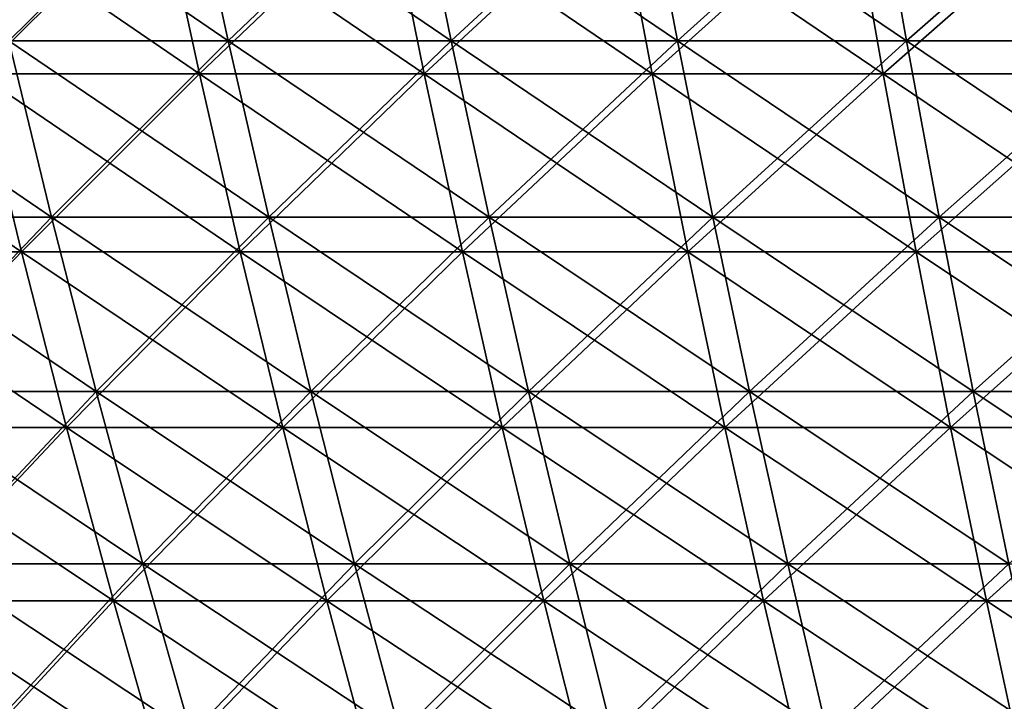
# Model space of a CAD drawing. Header units: millimetres. Extents: x -250 to 250, y -45 to 4150.
# Tile 464 of 656: x -105 to -77, y 4021 to 4040. Entities that reach past the tile are written whole.
import ezdxf

# ---------------------------------------------------------------- set-up
doc = ezdxf.new("R2010")
doc.units = ezdxf.units.MM
doc.header["$LTSCALE"] = 81.481481
for name, color, linetype in [('19', 7, 'CONTINUOUS'), ('20', 7, 'CONTINUOUS'), ('21', 7, 'CONTINUOUS'), ('22', 7, 'CONTINUOUS')]:
    doc.layers.add(name, color=color, linetype=linetype)

msp = doc.modelspace()

# ---------------------------------------------------------------- linework, layer by layer
at = {"layer": '19', "color": 7, "linetype": 'CONTINUOUS'}
for points in [[(-100.736, 4043.111, -202.304), (-105.775, 4038.145, -196.977), (-106.918, 4043.111, -199.106), (-100.736, 4043.111, -202.304)], [(-99.659, 4038.145, -200.141), (-105.775, 4038.145, -196.977), (-100.736, 4043.111, -202.304), (-99.659, 4038.145, -200.141)], [(-94.458, 4043.111, -205.31), (-99.659, 4038.145, -200.141), (-100.736, 4043.111, -202.304), (-94.458, 4043.111, -205.31)], [(-93.448, 4038.145, -203.115), (-99.659, 4038.145, -200.141), (-94.458, 4043.111, -205.31), (-93.448, 4038.145, -203.115)], [(-88.09, 4043.111, -208.122), (-93.448, 4038.145, -203.115), (-94.458, 4043.111, -205.31), (-88.09, 4043.111, -208.122)], [(-87.149, 4038.145, -205.897), (-93.448, 4038.145, -203.115), (-88.09, 4043.111, -208.122), (-87.149, 4038.145, -205.897)], [(-81.64, 4043.111, -210.736), (-87.149, 4038.145, -205.897), (-88.09, 4043.111, -208.122), (-81.64, 4043.111, -210.736)], [(-80.767, 4038.145, -208.483), (-87.149, 4038.145, -205.897), (-81.64, 4043.111, -210.736), (-80.767, 4038.145, -208.483)], [(-75.111, 4043.111, -213.15), (-80.767, 4038.145, -208.483), (-81.64, 4043.111, -210.736), (-75.111, 4043.111, -213.15)], [(-74.308, 4038.145, -210.871), (-80.767, 4038.145, -208.483), (-75.111, 4043.111, -213.15), (-74.308, 4038.145, -210.871)], [(-104.58, 4033.233, -194.753), (-110.528, 4033.233, -191.44), (-105.775, 4038.145, -196.977), (-104.58, 4033.233, -194.753)], [(-99.659, 4038.145, -200.141), (-104.58, 4033.233, -194.753), (-105.775, 4038.145, -196.977), (-99.659, 4038.145, -200.141)], [(-98.533, 4033.233, -197.881), (-104.58, 4033.233, -194.753), (-99.659, 4038.145, -200.141), (-98.533, 4033.233, -197.881)], [(-93.448, 4038.145, -203.115), (-98.533, 4033.233, -197.881), (-99.659, 4038.145, -200.141), (-93.448, 4038.145, -203.115)], [(-92.392, 4033.233, -200.821), (-98.533, 4033.233, -197.881), (-93.448, 4038.145, -203.115), (-92.392, 4033.233, -200.821)], [(-87.149, 4038.145, -205.897), (-92.392, 4033.233, -200.821), (-93.448, 4038.145, -203.115), (-87.149, 4038.145, -205.897)], [(-86.164, 4033.233, -203.571), (-92.392, 4033.233, -200.821), (-87.149, 4038.145, -205.897), (-86.164, 4033.233, -203.571)], [(-80.767, 4038.145, -208.483), (-86.164, 4033.233, -203.571), (-87.149, 4038.145, -205.897), (-80.767, 4038.145, -208.483)], [(-79.854, 4033.233, -206.128), (-86.164, 4033.233, -203.571), (-80.767, 4038.145, -208.483), (-79.854, 4033.233, -206.128)], [(-74.308, 4038.145, -210.871), (-79.854, 4033.233, -206.128), (-80.767, 4038.145, -208.483), (-74.308, 4038.145, -210.871)], [(-73.469, 4033.233, -208.49), (-79.854, 4033.233, -206.128), (-74.308, 4038.145, -210.871), (-73.469, 4033.233, -208.49)], [(-104.58, 4033.233, -194.753), (-109.211, 4028.379, -189.159), (-110.528, 4033.233, -191.44), (-104.58, 4033.233, -194.753)], [(-103.334, 4028.379, -192.433), (-109.211, 4028.379, -189.159), (-104.58, 4033.233, -194.753), (-103.334, 4028.379, -192.433)], [(-98.533, 4033.233, -197.881), (-103.334, 4028.379, -192.433), (-104.58, 4033.233, -194.753), (-98.533, 4033.233, -197.881)], [(-97.359, 4028.379, -195.524), (-103.334, 4028.379, -192.433), (-98.533, 4033.233, -197.881), (-97.359, 4028.379, -195.524)], [(-92.392, 4033.233, -200.821), (-97.359, 4028.379, -195.524), (-98.533, 4033.233, -197.881), (-92.392, 4033.233, -200.821)], [(-91.292, 4028.379, -198.429), (-97.359, 4028.379, -195.524), (-92.392, 4033.233, -200.821), (-91.292, 4028.379, -198.429)], [(-86.164, 4033.233, -203.571), (-91.292, 4028.379, -198.429), (-92.392, 4033.233, -200.821), (-86.164, 4033.233, -203.571)], [(-85.138, 4028.379, -201.146), (-91.292, 4028.379, -198.429), (-86.164, 4033.233, -203.571), (-85.138, 4028.379, -201.146)], [(-79.854, 4033.233, -206.128), (-85.138, 4028.379, -201.146), (-86.164, 4033.233, -203.571), (-79.854, 4033.233, -206.128)], [(-78.903, 4028.379, -203.673), (-85.138, 4028.379, -201.146), (-79.854, 4033.233, -206.128), (-78.903, 4028.379, -203.673)], [(-73.469, 4033.233, -208.49), (-78.903, 4028.379, -203.673), (-79.854, 4033.233, -206.128), (-73.469, 4033.233, -208.49)], [(-72.594, 4028.379, -206.006), (-78.903, 4028.379, -203.673), (-73.469, 4033.233, -208.49), (-72.594, 4028.379, -206.006)], [(-103.334, 4028.379, -192.433), (-107.841, 4023.584, -186.787), (-109.211, 4028.379, -189.159), (-103.334, 4028.379, -192.433)], [(-102.038, 4023.584, -190.019), (-107.841, 4023.584, -186.787), (-103.334, 4028.379, -192.433), (-102.038, 4023.584, -190.019)], [(-97.359, 4028.379, -195.524), (-102.038, 4023.584, -190.019), (-103.334, 4028.379, -192.433), (-97.359, 4028.379, -195.524)], [(-96.138, 4023.584, -193.071), (-102.038, 4023.584, -190.019), (-97.359, 4028.379, -195.524), (-96.138, 4023.584, -193.071)], [(-91.292, 4028.379, -198.429), (-96.138, 4023.584, -193.071), (-97.359, 4028.379, -195.524), (-91.292, 4028.379, -198.429)], [(-90.147, 4023.584, -195.94), (-96.138, 4023.584, -193.071), (-91.292, 4028.379, -198.429), (-90.147, 4023.584, -195.94)], [(-85.138, 4028.379, -201.146), (-90.147, 4023.584, -195.94), (-91.292, 4028.379, -198.429), (-85.138, 4028.379, -201.146)], [(-84.07, 4023.584, -198.623), (-90.147, 4023.584, -195.94), (-85.138, 4028.379, -201.146), (-84.07, 4023.584, -198.623)], [(-78.903, 4028.379, -203.673), (-84.07, 4023.584, -198.623), (-85.138, 4028.379, -201.146), (-78.903, 4028.379, -203.673)], [(-77.914, 4023.584, -201.118), (-84.07, 4023.584, -198.623), (-78.903, 4028.379, -203.673), (-77.914, 4023.584, -201.118)], [(-72.594, 4028.379, -206.006), (-77.914, 4023.584, -201.118), (-78.903, 4028.379, -203.673), (-72.594, 4028.379, -206.006)], [(-71.683, 4023.584, -203.422), (-77.914, 4023.584, -201.118), (-72.594, 4028.379, -206.006), (-71.683, 4023.584, -203.422)], [(-102.038, 4023.584, -190.019), (-106.419, 4018.851, -184.323), (-107.841, 4023.584, -186.787), (-102.038, 4023.584, -190.019)], [(-100.692, 4018.851, -187.513), (-106.419, 4018.851, -184.323), (-102.038, 4023.584, -190.019), (-100.692, 4018.851, -187.513)], [(-96.138, 4023.584, -193.071), (-100.692, 4018.851, -187.513), (-102.038, 4023.584, -190.019), (-96.138, 4023.584, -193.071)], [(-94.87, 4018.851, -190.524), (-100.692, 4018.851, -187.513), (-96.138, 4023.584, -193.071), (-94.87, 4018.851, -190.524)], [(-90.147, 4023.584, -195.94), (-94.87, 4018.851, -190.524), (-96.138, 4023.584, -193.071), (-90.147, 4023.584, -195.94)], [(-88.958, 4018.851, -193.356), (-94.87, 4018.851, -190.524), (-90.147, 4023.584, -195.94), (-88.958, 4018.851, -193.356)], [(-84.07, 4023.584, -198.623), (-88.958, 4018.851, -193.356), (-90.147, 4023.584, -195.94), (-84.07, 4023.584, -198.623)], [(-82.961, 4018.851, -196.003), (-88.958, 4018.851, -193.356), (-84.07, 4023.584, -198.623), (-82.961, 4018.851, -196.003)], [(-77.914, 4023.584, -201.118), (-82.961, 4018.851, -196.003), (-84.07, 4023.584, -198.623), (-77.914, 4023.584, -201.118)], [(-76.886, 4018.851, -198.465), (-82.961, 4018.851, -196.003), (-77.914, 4023.584, -201.118), (-76.886, 4018.851, -198.465)], [(-71.683, 4023.584, -203.422), (-76.886, 4018.851, -198.465), (-77.914, 4023.584, -201.118), (-71.683, 4023.584, -203.422)]]:
    msp.add_3dface(points, dxfattribs=at)
at = {"layer": '20', "color": 7, "linetype": 'CONTINUOUS'}
for points in [[(-105.775, 4038.145, 196.977), (-99.659, 4038.145, 200.141), (-106.918, 4043.111, 199.106), (-105.775, 4038.145, 196.977)], [(-106.918, 4043.111, 199.106), (-99.659, 4038.145, 200.141), (-100.736, 4043.111, 202.304), (-106.918, 4043.111, 199.106)], [(-99.659, 4038.145, 200.141), (-93.448, 4038.145, 203.115), (-100.736, 4043.111, 202.304), (-99.659, 4038.145, 200.141)], [(-100.736, 4043.111, 202.304), (-93.448, 4038.145, 203.115), (-94.458, 4043.111, 205.31), (-100.736, 4043.111, 202.304)], [(-93.448, 4038.145, 203.115), (-87.149, 4038.145, 205.897), (-94.458, 4043.111, 205.31), (-93.448, 4038.145, 203.115)], [(-94.458, 4043.111, 205.31), (-87.149, 4038.145, 205.897), (-88.09, 4043.111, 208.122), (-94.458, 4043.111, 205.31)], [(-87.149, 4038.145, 205.897), (-80.767, 4038.145, 208.483), (-88.09, 4043.111, 208.122), (-87.149, 4038.145, 205.897)], [(-88.09, 4043.111, 208.122), (-80.767, 4038.145, 208.483), (-81.64, 4043.111, 210.736), (-88.09, 4043.111, 208.122)], [(-80.767, 4038.145, 208.483), (-74.308, 4038.145, 210.871), (-81.64, 4043.111, 210.736), (-80.767, 4038.145, 208.483)], [(-81.64, 4043.111, 210.736), (-74.308, 4038.145, 210.871), (-75.111, 4043.111, 213.15), (-81.64, 4043.111, 210.736)], [(-110.528, 4033.233, 191.44), (-104.58, 4033.233, 194.753), (-111.79, 4038.145, 193.627), (-110.528, 4033.233, 191.44)], [(-111.79, 4038.145, 193.627), (-104.58, 4033.233, 194.753), (-105.775, 4038.145, 196.977), (-111.79, 4038.145, 193.627)], [(-104.58, 4033.233, 194.753), (-98.533, 4033.233, 197.881), (-105.775, 4038.145, 196.977), (-104.58, 4033.233, 194.753)], [(-105.775, 4038.145, 196.977), (-98.533, 4033.233, 197.881), (-99.659, 4038.145, 200.141), (-105.775, 4038.145, 196.977)], [(-98.533, 4033.233, 197.881), (-92.392, 4033.233, 200.821), (-99.659, 4038.145, 200.141), (-98.533, 4033.233, 197.881)], [(-99.659, 4038.145, 200.141), (-92.392, 4033.233, 200.821), (-93.448, 4038.145, 203.115), (-99.659, 4038.145, 200.141)], [(-92.392, 4033.233, 200.821), (-86.164, 4033.233, 203.571), (-93.448, 4038.145, 203.115), (-92.392, 4033.233, 200.821)], [(-93.448, 4038.145, 203.115), (-86.164, 4033.233, 203.571), (-87.149, 4038.145, 205.897), (-93.448, 4038.145, 203.115)], [(-86.164, 4033.233, 203.571), (-79.854, 4033.233, 206.128), (-87.149, 4038.145, 205.897), (-86.164, 4033.233, 203.571)], [(-87.149, 4038.145, 205.897), (-79.854, 4033.233, 206.128), (-80.767, 4038.145, 208.483), (-87.149, 4038.145, 205.897)], [(-79.854, 4033.233, 206.128), (-73.469, 4033.233, 208.49), (-80.767, 4038.145, 208.483), (-79.854, 4033.233, 206.128)], [(-80.767, 4038.145, 208.483), (-73.469, 4033.233, 208.49), (-74.308, 4038.145, 210.871), (-80.767, 4038.145, 208.483)], [(-109.211, 4028.379, 189.159), (-103.334, 4028.379, 192.433), (-110.528, 4033.233, 191.44), (-109.211, 4028.379, 189.159)], [(-110.528, 4033.233, 191.44), (-103.334, 4028.379, 192.433), (-104.58, 4033.233, 194.753), (-110.528, 4033.233, 191.44)], [(-103.334, 4028.379, 192.433), (-97.359, 4028.379, 195.524), (-104.58, 4033.233, 194.753), (-103.334, 4028.379, 192.433)], [(-104.58, 4033.233, 194.753), (-97.359, 4028.379, 195.524), (-98.533, 4033.233, 197.881), (-104.58, 4033.233, 194.753)], [(-97.359, 4028.379, 195.524), (-91.292, 4028.379, 198.429), (-98.533, 4033.233, 197.881), (-97.359, 4028.379, 195.524)], [(-98.533, 4033.233, 197.881), (-91.292, 4028.379, 198.429), (-92.392, 4033.233, 200.821), (-98.533, 4033.233, 197.881)], [(-91.292, 4028.379, 198.429), (-85.138, 4028.379, 201.146), (-92.392, 4033.233, 200.821), (-91.292, 4028.379, 198.429)], [(-92.392, 4033.233, 200.821), (-85.138, 4028.379, 201.146), (-86.164, 4033.233, 203.571), (-92.392, 4033.233, 200.821)], [(-85.138, 4028.379, 201.146), (-78.903, 4028.379, 203.673), (-86.164, 4033.233, 203.571), (-85.138, 4028.379, 201.146)], [(-86.164, 4033.233, 203.571), (-78.903, 4028.379, 203.673), (-79.854, 4033.233, 206.128), (-86.164, 4033.233, 203.571)], [(-78.903, 4028.379, 203.673), (-72.594, 4028.379, 206.006), (-79.854, 4033.233, 206.128), (-78.903, 4028.379, 203.673)], [(-79.854, 4033.233, 206.128), (-72.594, 4028.379, 206.006), (-73.469, 4033.233, 208.49), (-79.854, 4033.233, 206.128)], [(-107.841, 4023.584, 186.787), (-102.038, 4023.584, 190.019), (-109.211, 4028.379, 189.159), (-107.841, 4023.584, 186.787)], [(-109.211, 4028.379, 189.159), (-102.038, 4023.584, 190.019), (-103.334, 4028.379, 192.433), (-109.211, 4028.379, 189.159)], [(-102.038, 4023.584, 190.019), (-96.138, 4023.584, 193.071), (-103.334, 4028.379, 192.433), (-102.038, 4023.584, 190.019)], [(-103.334, 4028.379, 192.433), (-96.138, 4023.584, 193.071), (-97.359, 4028.379, 195.524), (-103.334, 4028.379, 192.433)], [(-96.138, 4023.584, 193.071), (-90.147, 4023.584, 195.94), (-97.359, 4028.379, 195.524), (-96.138, 4023.584, 193.071)], [(-97.359, 4028.379, 195.524), (-90.147, 4023.584, 195.94), (-91.292, 4028.379, 198.429), (-97.359, 4028.379, 195.524)], [(-90.147, 4023.584, 195.94), (-84.07, 4023.584, 198.623), (-91.292, 4028.379, 198.429), (-90.147, 4023.584, 195.94)], [(-91.292, 4028.379, 198.429), (-84.07, 4023.584, 198.623), (-85.138, 4028.379, 201.146), (-91.292, 4028.379, 198.429)], [(-84.07, 4023.584, 198.623), (-77.914, 4023.584, 201.118), (-85.138, 4028.379, 201.146), (-84.07, 4023.584, 198.623)], [(-85.138, 4028.379, 201.146), (-77.914, 4023.584, 201.118), (-78.903, 4028.379, 203.673), (-85.138, 4028.379, 201.146)], [(-77.914, 4023.584, 201.118), (-71.683, 4023.584, 203.422), (-78.903, 4028.379, 203.673), (-77.914, 4023.584, 201.118)], [(-78.903, 4028.379, 203.673), (-71.683, 4023.584, 203.422), (-72.594, 4028.379, 206.006), (-78.903, 4028.379, 203.673)], [(-106.419, 4018.851, 184.323), (-100.692, 4018.851, 187.513), (-107.841, 4023.584, 186.787), (-106.419, 4018.851, 184.323)], [(-107.841, 4023.584, 186.787), (-100.692, 4018.851, 187.513), (-102.038, 4023.584, 190.019), (-107.841, 4023.584, 186.787)], [(-100.692, 4018.851, 187.513), (-94.87, 4018.851, 190.524), (-102.038, 4023.584, 190.019), (-100.692, 4018.851, 187.513)], [(-102.038, 4023.584, 190.019), (-94.87, 4018.851, 190.524), (-96.138, 4023.584, 193.071), (-102.038, 4023.584, 190.019)], [(-94.87, 4018.851, 190.524), (-88.958, 4018.851, 193.356), (-96.138, 4023.584, 193.071), (-94.87, 4018.851, 190.524)], [(-96.138, 4023.584, 193.071), (-88.958, 4018.851, 193.356), (-90.147, 4023.584, 195.94), (-96.138, 4023.584, 193.071)], [(-88.958, 4018.851, 193.356), (-82.961, 4018.851, 196.003), (-90.147, 4023.584, 195.94), (-88.958, 4018.851, 193.356)], [(-90.147, 4023.584, 195.94), (-82.961, 4018.851, 196.003), (-84.07, 4023.584, 198.623), (-90.147, 4023.584, 195.94)], [(-82.961, 4018.851, 196.003), (-76.886, 4018.851, 198.465), (-84.07, 4023.584, 198.623), (-82.961, 4018.851, 196.003)], [(-84.07, 4023.584, 198.623), (-76.886, 4018.851, 198.465), (-77.914, 4023.584, 201.118), (-84.07, 4023.584, 198.623)], [(-76.886, 4018.851, 198.465), (-70.738, 4018.851, 200.739), (-77.914, 4023.584, 201.118), (-76.886, 4018.851, 198.465)], [(-77.914, 4023.584, 201.118), (-70.738, 4018.851, 200.739), (-71.683, 4023.584, 203.422), (-77.914, 4023.584, 201.118)]]:
    msp.add_3dface(points, dxfattribs=at)
at = {"layer": '21', "color": 7, "linetype": 'CONTINUOUS'}
for points in [[(-99.933, 4043.979, 200.692), (-104.932, 4039.054, 195.408), (-106.065, 4043.979, 197.519), (-99.933, 4043.979, 200.692)], [(-98.864, 4039.054, 198.547), (-104.932, 4039.054, 195.408), (-99.933, 4043.979, 200.692), (-98.864, 4039.054, 198.547)], [(-93.705, 4043.979, 203.674), (-98.864, 4039.054, 198.547), (-99.933, 4043.979, 200.692), (-93.705, 4043.979, 203.674)], [(-92.703, 4039.054, 201.497), (-98.864, 4039.054, 198.547), (-93.705, 4043.979, 203.674), (-92.703, 4039.054, 201.497)], [(-87.388, 4043.979, 206.463), (-92.703, 4039.054, 201.497), (-93.705, 4043.979, 203.674), (-87.388, 4043.979, 206.463)], [(-86.454, 4039.054, 204.256), (-92.703, 4039.054, 201.497), (-87.388, 4043.979, 206.463), (-86.454, 4039.054, 204.256)], [(-80.989, 4043.979, 209.056), (-86.454, 4039.054, 204.256), (-87.388, 4043.979, 206.463), (-80.989, 4043.979, 209.056)], [(-80.123, 4039.054, 206.822), (-86.454, 4039.054, 204.256), (-80.989, 4043.979, 209.056), (-80.123, 4039.054, 206.822)], [(-74.512, 4043.979, 211.451), (-80.123, 4039.054, 206.822), (-80.989, 4043.979, 209.056), (-74.512, 4043.979, 211.451)], [(-73.716, 4039.054, 209.191), (-80.123, 4039.054, 206.822), (-74.512, 4043.979, 211.451), (-73.716, 4039.054, 209.191)], [(-103.747, 4034.182, 193.201), (-109.647, 4034.182, 189.915), (-104.932, 4039.054, 195.408), (-103.747, 4034.182, 193.201)], [(-98.864, 4039.054, 198.547), (-103.747, 4034.182, 193.201), (-104.932, 4039.054, 195.408), (-98.864, 4039.054, 198.547)], [(-97.748, 4034.182, 196.305), (-103.747, 4034.182, 193.201), (-98.864, 4039.054, 198.547), (-97.748, 4034.182, 196.305)], [(-92.703, 4039.054, 201.497), (-97.748, 4034.182, 196.305), (-98.864, 4039.054, 198.547), (-92.703, 4039.054, 201.497)], [(-91.657, 4034.182, 199.222), (-97.748, 4034.182, 196.305), (-92.703, 4039.054, 201.497), (-91.657, 4034.182, 199.222)], [(-86.454, 4039.054, 204.256), (-91.657, 4034.182, 199.222), (-92.703, 4039.054, 201.497), (-86.454, 4039.054, 204.256)], [(-85.478, 4034.182, 201.95), (-91.657, 4034.182, 199.222), (-86.454, 4039.054, 204.256), (-85.478, 4034.182, 201.95)], [(-80.123, 4039.054, 206.822), (-85.478, 4034.182, 201.95), (-86.454, 4039.054, 204.256), (-80.123, 4039.054, 206.822)], [(-79.218, 4034.182, 204.486), (-85.478, 4034.182, 201.95), (-80.123, 4039.054, 206.822), (-79.218, 4034.182, 204.486)], [(-73.716, 4039.054, 209.191), (-79.218, 4034.182, 204.486), (-80.123, 4039.054, 206.822), (-73.716, 4039.054, 209.191)], [(-72.884, 4034.182, 206.829), (-79.218, 4034.182, 204.486), (-73.716, 4039.054, 209.191), (-72.884, 4034.182, 206.829)], [(-103.747, 4034.182, 193.201), (-108.342, 4029.367, 187.653), (-109.647, 4034.182, 189.915), (-103.747, 4034.182, 193.201)], [(-102.512, 4029.367, 190.901), (-108.342, 4029.367, 187.653), (-103.747, 4034.182, 193.201), (-102.512, 4029.367, 190.901)], [(-97.748, 4034.182, 196.305), (-102.512, 4029.367, 190.901), (-103.747, 4034.182, 193.201), (-97.748, 4034.182, 196.305)], [(-96.584, 4029.367, 193.967), (-102.512, 4029.367, 190.901), (-97.748, 4034.182, 196.305), (-96.584, 4029.367, 193.967)], [(-91.657, 4034.182, 199.222), (-96.584, 4029.367, 193.967), (-97.748, 4034.182, 196.305), (-91.657, 4034.182, 199.222)], [(-90.565, 4029.367, 196.849), (-96.584, 4029.367, 193.967), (-91.657, 4034.182, 199.222), (-90.565, 4029.367, 196.849)], [(-85.478, 4034.182, 201.95), (-90.565, 4029.367, 196.849), (-91.657, 4034.182, 199.222), (-85.478, 4034.182, 201.95)], [(-84.46, 4029.367, 199.545), (-90.565, 4029.367, 196.849), (-85.478, 4034.182, 201.95), (-84.46, 4029.367, 199.545)], [(-79.218, 4034.182, 204.486), (-84.46, 4029.367, 199.545), (-85.478, 4034.182, 201.95), (-79.218, 4034.182, 204.486)], [(-78.275, 4029.367, 202.051), (-84.46, 4029.367, 199.545), (-79.218, 4034.182, 204.486), (-78.275, 4029.367, 202.051)], [(-72.884, 4034.182, 206.829), (-78.275, 4029.367, 202.051), (-79.218, 4034.182, 204.486), (-72.884, 4034.182, 206.829)], [(-72.016, 4029.367, 204.366), (-78.275, 4029.367, 202.051), (-72.884, 4034.182, 206.829), (-72.016, 4029.367, 204.366)], [(-102.512, 4029.367, 190.901), (-106.983, 4024.611, 185.3), (-108.342, 4029.367, 187.653), (-102.512, 4029.367, 190.901)], [(-101.226, 4024.611, 188.507), (-106.983, 4024.611, 185.3), (-102.512, 4029.367, 190.901), (-101.226, 4024.611, 188.507)], [(-96.584, 4029.367, 193.967), (-101.226, 4024.611, 188.507), (-102.512, 4029.367, 190.901), (-96.584, 4029.367, 193.967)], [(-95.373, 4024.611, 191.535), (-101.226, 4024.611, 188.507), (-96.584, 4029.367, 193.967), (-95.373, 4024.611, 191.535)], [(-90.565, 4029.367, 196.849), (-95.373, 4024.611, 191.535), (-96.584, 4029.367, 193.967), (-90.565, 4029.367, 196.849)], [(-89.429, 4024.611, 194.381), (-95.373, 4024.611, 191.535), (-90.565, 4029.367, 196.849), (-89.429, 4024.611, 194.381)], [(-84.46, 4029.367, 199.545), (-89.429, 4024.611, 194.381), (-90.565, 4029.367, 196.849), (-84.46, 4029.367, 199.545)], [(-83.401, 4024.611, 197.043), (-89.429, 4024.611, 194.381), (-84.46, 4029.367, 199.545), (-83.401, 4024.611, 197.043)], [(-78.275, 4029.367, 202.051), (-83.401, 4024.611, 197.043), (-84.46, 4029.367, 199.545), (-78.275, 4029.367, 202.051)], [(-77.294, 4024.611, 199.518), (-83.401, 4024.611, 197.043), (-78.275, 4029.367, 202.051), (-77.294, 4024.611, 199.518)], [(-72.016, 4029.367, 204.366), (-77.294, 4024.611, 199.518), (-78.275, 4029.367, 202.051), (-72.016, 4029.367, 204.366)], [(-101.226, 4024.611, 188.507), (-105.572, 4019.916, 182.857), (-106.983, 4024.611, 185.3), (-101.226, 4024.611, 188.507)], [(-99.891, 4019.916, 186.021), (-105.572, 4019.916, 182.857), (-101.226, 4024.611, 188.507), (-99.891, 4019.916, 186.021)], [(-95.373, 4024.611, 191.535), (-99.891, 4019.916, 186.021), (-101.226, 4024.611, 188.507), (-95.373, 4024.611, 191.535)], [(-94.115, 4019.916, 189.009), (-99.891, 4019.916, 186.021), (-95.373, 4024.611, 191.535), (-94.115, 4019.916, 189.009)], [(-89.429, 4024.611, 194.381), (-94.115, 4019.916, 189.009), (-95.373, 4024.611, 191.535), (-89.429, 4024.611, 194.381)], [(-88.25, 4019.916, 191.818), (-94.115, 4019.916, 189.009), (-89.429, 4024.611, 194.381), (-88.25, 4019.916, 191.818)], [(-83.401, 4024.611, 197.043), (-88.25, 4019.916, 191.818), (-89.429, 4024.611, 194.381), (-83.401, 4024.611, 197.043)], [(-82.301, 4019.916, 194.444), (-88.25, 4019.916, 191.818), (-83.401, 4024.611, 197.043), (-82.301, 4019.916, 194.444)], [(-77.294, 4024.611, 199.518), (-82.301, 4019.916, 194.444), (-83.401, 4024.611, 197.043), (-77.294, 4024.611, 199.518)], [(-76.274, 4019.916, 196.887), (-82.301, 4019.916, 194.444), (-77.294, 4024.611, 199.518), (-76.274, 4019.916, 196.887)]]:
    msp.add_3dface(points, dxfattribs=at)
at = {"layer": '22', "color": 7, "linetype": 'CONTINUOUS'}
for points in [[(-104.932, 4039.054, -195.408), (-98.864, 4039.054, -198.547), (-106.065, 4043.979, -197.519), (-104.932, 4039.054, -195.408)], [(-106.065, 4043.979, -197.519), (-98.864, 4039.054, -198.547), (-99.933, 4043.979, -200.692), (-106.065, 4043.979, -197.519)], [(-98.864, 4039.054, -198.547), (-92.703, 4039.054, -201.497), (-99.933, 4043.979, -200.692), (-98.864, 4039.054, -198.547)], [(-99.933, 4043.979, -200.692), (-92.703, 4039.054, -201.497), (-93.705, 4043.979, -203.674), (-99.933, 4043.979, -200.692)], [(-92.703, 4039.054, -201.497), (-86.454, 4039.054, -204.256), (-93.705, 4043.979, -203.674), (-92.703, 4039.054, -201.497)], [(-93.705, 4043.979, -203.674), (-86.454, 4039.054, -204.256), (-87.388, 4043.979, -206.463), (-93.705, 4043.979, -203.674)], [(-86.454, 4039.054, -204.256), (-80.123, 4039.054, -206.822), (-87.388, 4043.979, -206.463), (-86.454, 4039.054, -204.256)], [(-87.388, 4043.979, -206.463), (-80.123, 4039.054, -206.822), (-80.989, 4043.979, -209.056), (-87.388, 4043.979, -206.463)], [(-80.123, 4039.054, -206.822), (-73.716, 4039.054, -209.191), (-80.989, 4043.979, -209.056), (-80.123, 4039.054, -206.822)], [(-80.989, 4043.979, -209.056), (-73.716, 4039.054, -209.191), (-74.512, 4043.979, -211.451), (-80.989, 4043.979, -209.056)], [(-109.647, 4034.182, -189.915), (-103.747, 4034.182, -193.201), (-110.9, 4039.054, -192.084), (-109.647, 4034.182, -189.915)], [(-110.9, 4039.054, -192.084), (-103.747, 4034.182, -193.201), (-104.932, 4039.054, -195.408), (-110.9, 4039.054, -192.084)], [(-103.747, 4034.182, -193.201), (-97.748, 4034.182, -196.305), (-104.932, 4039.054, -195.408), (-103.747, 4034.182, -193.201)], [(-104.932, 4039.054, -195.408), (-97.748, 4034.182, -196.305), (-98.864, 4039.054, -198.547), (-104.932, 4039.054, -195.408)], [(-97.748, 4034.182, -196.305), (-91.657, 4034.182, -199.222), (-98.864, 4039.054, -198.547), (-97.748, 4034.182, -196.305)], [(-98.864, 4039.054, -198.547), (-91.657, 4034.182, -199.222), (-92.703, 4039.054, -201.497), (-98.864, 4039.054, -198.547)], [(-91.657, 4034.182, -199.222), (-85.478, 4034.182, -201.95), (-92.703, 4039.054, -201.497), (-91.657, 4034.182, -199.222)], [(-92.703, 4039.054, -201.497), (-85.478, 4034.182, -201.95), (-86.454, 4039.054, -204.256), (-92.703, 4039.054, -201.497)], [(-85.478, 4034.182, -201.95), (-79.218, 4034.182, -204.486), (-86.454, 4039.054, -204.256), (-85.478, 4034.182, -201.95)], [(-86.454, 4039.054, -204.256), (-79.218, 4034.182, -204.486), (-80.123, 4039.054, -206.822), (-86.454, 4039.054, -204.256)], [(-79.218, 4034.182, -204.486), (-72.884, 4034.182, -206.829), (-80.123, 4039.054, -206.822), (-79.218, 4034.182, -204.486)], [(-80.123, 4039.054, -206.822), (-72.884, 4034.182, -206.829), (-73.716, 4039.054, -209.191), (-80.123, 4039.054, -206.822)], [(-108.342, 4029.367, -187.653), (-102.512, 4029.367, -190.901), (-109.647, 4034.182, -189.915), (-108.342, 4029.367, -187.653)], [(-109.647, 4034.182, -189.915), (-102.512, 4029.367, -190.901), (-103.747, 4034.182, -193.201), (-109.647, 4034.182, -189.915)], [(-102.512, 4029.367, -190.901), (-96.584, 4029.367, -193.967), (-103.747, 4034.182, -193.201), (-102.512, 4029.367, -190.901)], [(-103.747, 4034.182, -193.201), (-96.584, 4029.367, -193.967), (-97.748, 4034.182, -196.305), (-103.747, 4034.182, -193.201)], [(-96.584, 4029.367, -193.967), (-90.565, 4029.367, -196.849), (-97.748, 4034.182, -196.305), (-96.584, 4029.367, -193.967)], [(-97.748, 4034.182, -196.305), (-90.565, 4029.367, -196.849), (-91.657, 4034.182, -199.222), (-97.748, 4034.182, -196.305)], [(-90.565, 4029.367, -196.849), (-84.46, 4029.367, -199.545), (-91.657, 4034.182, -199.222), (-90.565, 4029.367, -196.849)], [(-91.657, 4034.182, -199.222), (-84.46, 4029.367, -199.545), (-85.478, 4034.182, -201.95), (-91.657, 4034.182, -199.222)], [(-84.46, 4029.367, -199.545), (-78.275, 4029.367, -202.051), (-85.478, 4034.182, -201.95), (-84.46, 4029.367, -199.545)], [(-85.478, 4034.182, -201.95), (-78.275, 4029.367, -202.051), (-79.218, 4034.182, -204.486), (-85.478, 4034.182, -201.95)], [(-78.275, 4029.367, -202.051), (-72.016, 4029.367, -204.366), (-79.218, 4034.182, -204.486), (-78.275, 4029.367, -202.051)], [(-79.218, 4034.182, -204.486), (-72.016, 4029.367, -204.366), (-72.884, 4034.182, -206.829), (-79.218, 4034.182, -204.486)], [(-106.983, 4024.611, -185.3), (-101.226, 4024.611, -188.507), (-108.342, 4029.367, -187.653), (-106.983, 4024.611, -185.3)], [(-108.342, 4029.367, -187.653), (-101.226, 4024.611, -188.507), (-102.512, 4029.367, -190.901), (-108.342, 4029.367, -187.653)], [(-101.226, 4024.611, -188.507), (-95.373, 4024.611, -191.535), (-102.512, 4029.367, -190.901), (-101.226, 4024.611, -188.507)], [(-102.512, 4029.367, -190.901), (-95.373, 4024.611, -191.535), (-96.584, 4029.367, -193.967), (-102.512, 4029.367, -190.901)], [(-95.373, 4024.611, -191.535), (-89.429, 4024.611, -194.381), (-96.584, 4029.367, -193.967), (-95.373, 4024.611, -191.535)], [(-96.584, 4029.367, -193.967), (-89.429, 4024.611, -194.381), (-90.565, 4029.367, -196.849), (-96.584, 4029.367, -193.967)], [(-89.429, 4024.611, -194.381), (-83.401, 4024.611, -197.043), (-90.565, 4029.367, -196.849), (-89.429, 4024.611, -194.381)], [(-90.565, 4029.367, -196.849), (-83.401, 4024.611, -197.043), (-84.46, 4029.367, -199.545), (-90.565, 4029.367, -196.849)], [(-83.401, 4024.611, -197.043), (-77.294, 4024.611, -199.518), (-84.46, 4029.367, -199.545), (-83.401, 4024.611, -197.043)], [(-84.46, 4029.367, -199.545), (-77.294, 4024.611, -199.518), (-78.275, 4029.367, -202.051), (-84.46, 4029.367, -199.545)], [(-77.294, 4024.611, -199.518), (-71.113, 4024.611, -201.803), (-78.275, 4029.367, -202.051), (-77.294, 4024.611, -199.518)], [(-78.275, 4029.367, -202.051), (-71.113, 4024.611, -201.803), (-72.016, 4029.367, -204.366), (-78.275, 4029.367, -202.051)], [(-105.572, 4019.916, -182.857), (-99.891, 4019.916, -186.021), (-106.983, 4024.611, -185.3), (-105.572, 4019.916, -182.857)], [(-106.983, 4024.611, -185.3), (-99.891, 4019.916, -186.021), (-101.226, 4024.611, -188.507), (-106.983, 4024.611, -185.3)], [(-99.891, 4019.916, -186.021), (-94.115, 4019.916, -189.009), (-101.226, 4024.611, -188.507), (-99.891, 4019.916, -186.021)], [(-101.226, 4024.611, -188.507), (-94.115, 4019.916, -189.009), (-95.373, 4024.611, -191.535), (-101.226, 4024.611, -188.507)], [(-94.115, 4019.916, -189.009), (-88.25, 4019.916, -191.818), (-95.373, 4024.611, -191.535), (-94.115, 4019.916, -189.009)], [(-95.373, 4024.611, -191.535), (-88.25, 4019.916, -191.818), (-89.429, 4024.611, -194.381), (-95.373, 4024.611, -191.535)], [(-88.25, 4019.916, -191.818), (-82.301, 4019.916, -194.444), (-89.429, 4024.611, -194.381), (-88.25, 4019.916, -191.818)], [(-89.429, 4024.611, -194.381), (-82.301, 4019.916, -194.444), (-83.401, 4024.611, -197.043), (-89.429, 4024.611, -194.381)], [(-82.301, 4019.916, -194.444), (-76.274, 4019.916, -196.887), (-83.401, 4024.611, -197.043), (-82.301, 4019.916, -194.444)], [(-83.401, 4024.611, -197.043), (-76.274, 4019.916, -196.887), (-77.294, 4024.611, -199.518), (-83.401, 4024.611, -197.043)]]:
    msp.add_3dface(points, dxfattribs=at)

doc.saveas('drawing.dxf')
